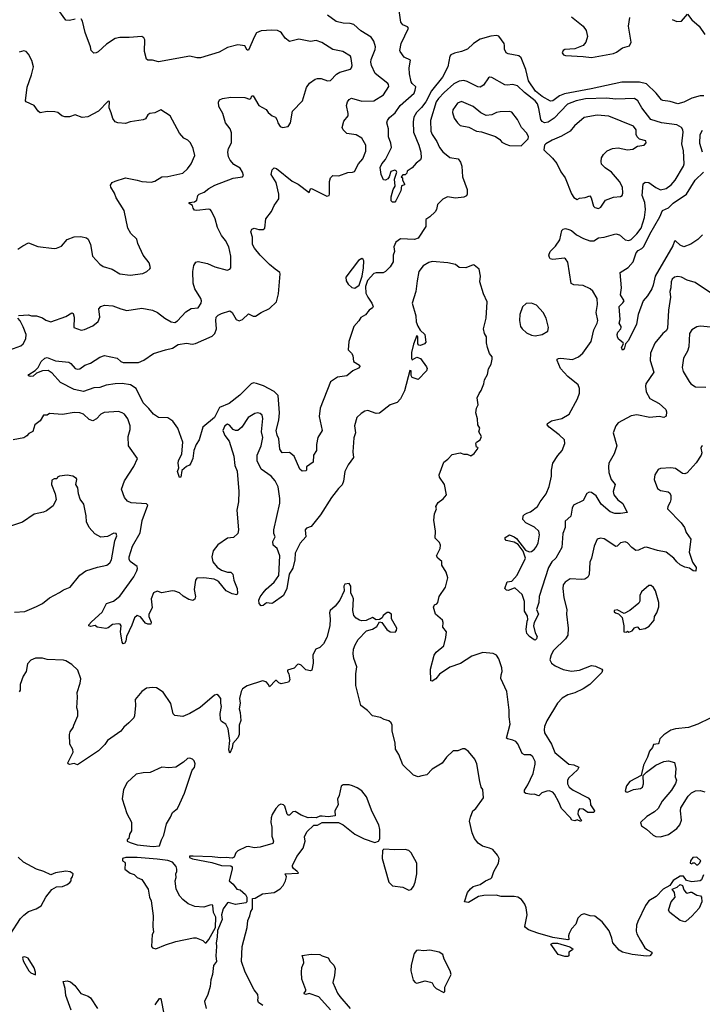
# Model space of a CAD drawing. Extents: x 2133489 to 2292442, y 756223 to 916462.
# Tile 382 of 463: x 2252340 to 2258173, y 853310 to 861727. Entities that reach past the tile are written whole.
import ezdxf

# ---------------------------------------------------------------- set-up
doc = ezdxf.new("R2010")
doc.units = 0

msp = doc.modelspace()

# ---------------------------------------------------------------- linework, layer by layer
at = {"layer": '0CON20XD'}
for points in [[(2255695, 861182), (2255685, 861197.5), (2255670, 861265), (2255668.4, 861315), (2255680.8, 861380.8), (2255626.1, 861406.1), (2255590, 861455), (2255588.8, 861465), (2255598.9, 861525), (2255662.5, 861655), (2255655, 861665.8), (2255615, 861684.2), (2255598, 861705), (2255581.2, 861825)], [(2252330.7, 859199.3), (2252414.4, 859204.4), (2252440, 859195), (2252485, 859195.5), (2252535, 859178.6), (2252565, 859159.2), (2252605, 859144.2), (2252735, 859191.2), (2252785, 859222.5), (2252796.1, 859216.1), (2252805.8, 859185), (2252803.8, 859095), (2252865, 859074), (2252895, 859079.2), (2252965, 859108.8), (2253011.7, 859148.3), (2253026, 859185), (2253016.2, 859255), (2253033.3, 859275), (2253065, 859287.1), (2253135, 859281.2), (2253205, 859254), (2253255, 859242), (2253385, 859260), (2253475, 859242.7), (2253519.2, 859225), (2253580, 859175), (2253635, 859144.4), (2253665, 859138.1), (2253688.5, 859151.5), (2253759.5, 859230.5), (2253805, 859257.5), (2253865, 859263.8), (2253890, 859305), (2253894.3, 859325), (2253889.4, 859345), (2253837.5, 859425), (2253821.5, 859475), (2253818.9, 859575), (2253827.1, 859625), (2253845, 859653.8), (2253865, 859661.2), (2253945, 859642), (2254007.5, 859615), (2254113.6, 859586.4), (2254135, 859593.3), (2254143.8, 859606.2), (2254144.4, 859705), (2254128.8, 859785), (2254100.2, 859840.2), (2254065, 859881.2), (2254030.2, 859950.2), (2254010, 860025), (2253980, 860090), (2253966.7, 860105), (2253955, 860107.1), (2253855, 860096.2), (2253835, 860100), (2253822.5, 860115), (2253818.3, 860138.3), (2253787.5, 860155), (2253787.5, 860165), (2253835, 860168.8), (2253854.2, 860185.8), (2253863.1, 860225), (2253872.5, 860235), (2253917.8, 860252.2), (2253955.5, 860284.5), (2254006.6, 860313.4), (2254165, 860372.2), (2254245, 860382.9), (2254251.9, 860395), (2254245.4, 860425), (2254225, 860459.4), (2254169.4, 860489.4), (2254138.1, 860525), (2254125.6, 860555), (2254119.2, 860595), (2254125.8, 860625), (2254149.5, 860675), (2254151.3, 860761.3), (2254138.6, 860795), (2254100, 860845), (2254076, 860925), (2254042, 860985), (2254037.7, 861022.3), (2254047.1, 861042.9), (2254072.5, 861055), (2254145, 861066.4), (2254265, 861060.9), (2254305, 861048.8), (2254315, 861052.5), (2254325, 861077.5), (2254335, 861077.5), (2254383.8, 860995), (2254445, 860960), (2254462.5, 860935), (2254497.5, 860905), (2254526.7, 860895), (2254539.5, 860869.5), (2254546, 860845), (2254565, 860813.8), (2254585, 860806.7), (2254635, 860813.3), (2254654, 860845), (2254672.5, 860945), (2254755.5, 861034.5), (2254792.4, 861147.6), (2254815.6, 861184.4), (2254865, 861220), (2254885, 861224.2), (2254915, 861226), (2254970, 861205), (2254995, 861206.2), (2255048.3, 861261.7), (2255075, 861280), (2255166.7, 861305), (2255175.8, 861315), (2255180, 861335), (2255174, 861395), (2255166.2, 861415), (2255102.5, 861455), (2255015, 861472.9), (2254921.3, 861531.3), (2254875, 861549.2), (2254825, 861542), (2254725, 861562), (2254645, 861541.2), (2254609.1, 861569.1), (2254578, 861615), (2254565, 861624), (2254544.1, 861635.9), (2254495, 861637.1), (2254405, 861630.8), (2254365, 861614), (2254345.6, 861585), (2254295, 861466.2), (2254285, 861466.7), (2254262.7, 861502.7), (2254205, 861512.5), (2254115, 861488.5), (2254045, 861450.6), (2253885, 861400), (2253855, 861400.8), (2253795, 861414.5), (2253525, 861366.7), (2253475, 861380.8), (2253435, 861382.5), (2253425, 861390), (2253405.8, 861455), (2253408.8, 861555), (2253402.3, 861572.3), (2253385, 861583.8), (2253275, 861574.3), (2253195, 861575.8), (2253155, 861567.1), (2253082.7, 861517.3), (2253011.7, 861451.7), (2252995, 861443.3), (2252975, 861442.5), (2252950, 861465), (2252946.2, 861495), (2252898.7, 861618.7), (2252875.7, 861715.7), (2252866.2, 861735)], [(2252975, 858578.9), (2252885, 858547.3), (2252805, 858564.4), (2252688.8, 858625), (2252616.7, 858706.7), (2252585, 858728.8), (2252535.7, 858724.3), (2252485, 858706), (2252455, 858680), (2252435, 858675.8), (2252420.3, 858680.3), (2252414, 858685), (2252417.5, 858695), (2252471.5, 858728.5), (2252497.5, 858755), (2252523.3, 858805), (2252556.4, 858833.6), (2252575, 858838.8), (2252645, 858810.9), (2252759.3, 858799.3), (2252777.6, 858787.6), (2252814.2, 858744.2), (2252835, 858738.8), (2252855, 858743.3), (2252896.7, 858773.3), (2252945, 858791.5), (2253025, 858842.5), (2253065, 858855.8), (2253173.2, 858833.2), (2253205, 858803.8), (2253225, 858796.2), (2253355, 858796.7), (2253402.1, 858817.9), (2253485, 858872.9), (2253585, 858905.6), (2253645, 858918.1), (2253695, 858949.4), (2253765, 858962.5), (2253815, 858954.2), (2253841.2, 858958.8), (2253985, 859020.6), (2254006.6, 859043.4), (2254022.5, 859085), (2254015.6, 859154.4), (2254020, 859185), (2254035, 859201.2), (2254065, 859215.8), (2254137.3, 859237.3), (2254154.5, 859224.5), (2254191.4, 859165), (2254215, 859152.9), (2254245, 859164.4), (2254295, 859213.8), (2254335, 859192.2), (2254355, 859192.5), (2254404.7, 859225.2), (2254475, 859258.9), (2254534.6, 859315.4), (2254551.5, 859385), (2254566.9, 859555), (2254562, 859565), (2254523.6, 859593.6), (2254473.9, 859633.9), (2254394, 859715), (2254346, 859775), (2254330, 859805), (2254329.5, 859869.5), (2254316.2, 859915), (2254325, 859936.7), (2254343.9, 859946.1), (2254385, 859934.2), (2254420, 859935), (2254435.7, 859944.3), (2254444.7, 860025), (2254492.4, 860087.6), (2254515, 860140), (2254555.5, 860194.5), (2254555.5, 860235), (2254531.9, 860335), (2254488, 860405), (2254498.8, 860445), (2254515, 860460), (2254535, 860454), (2254668, 860348), (2254720.1, 860320.1), (2254815, 860250), (2254825, 860280), (2254835, 860283.8), (2254965, 860220), (2254985, 860224.3), (2254988.5, 860235), (2254988.2, 860345), (2254996.7, 860376.7), (2255015, 860394), (2255068, 860392), (2255145, 860420), (2255185, 860422.9), (2255200.3, 860429.7), (2255236.5, 860495), (2255273.3, 860536.7), (2255297.4, 860602.6), (2255297.8, 860655), (2255265, 860715.8), (2255215, 860743.1), (2255135.5, 860755.5), (2255104.4, 860784.4), (2255096, 860805), (2255108.8, 860861.2), (2255145.8, 860905), (2255147.1, 860925), (2255131.9, 860995), (2255140, 861025), (2255156, 861045), (2255175.5, 861055.5), (2255265, 861030.6), (2255367.5, 861032.5), (2255448, 861085), (2255495.8, 861155), (2255493, 861173), (2255485, 861182), (2255378.2, 861268.2), (2255345.8, 861335), (2255340.3, 861365), (2255344.2, 861385.8), (2255376.7, 861473.3), (2255379.5, 861495), (2255367.5, 861545), (2255345, 861577.1), (2255255, 861630.8), (2255195, 861687.1), (2255165.5, 861695.5), (2255105, 861696.7), (2255045, 861712.7), (2254970, 861765)], [(2252815, 861731.2), (2252765, 861721.2), (2252735, 861723.8), (2252673.8, 861805)], [(2257055, 861751.9), (2257155, 861672.7), (2257181.8, 861635), (2257191.9, 861585), (2257177.1, 861535), (2257155, 861505.3), (2257085, 861478), (2256997.9, 861472.1), (2256983.1, 861465), (2256974.6, 861444.6), (2256988.1, 861428.1), (2257005, 861421.6), (2257155, 861411.3), (2257225, 861403.3), (2257412.9, 861437.1), (2257440.9, 861449.1), (2257492.3, 861487.7), (2257551.2, 861505), (2257565.8, 861535), (2257542, 861672), (2257553.4, 861746.6)], [(2257915, 861730), (2257955, 861710.9), (2257995.7, 861715), (2258045.9, 861775.9), (2258082.7, 861725), (2258145, 861672.9), (2258195, 861600.7)], [(2258185, 861075.6), (2258155, 861075.5), (2258085, 861057.3), (2258015, 861022.9), (2257965, 861007.5), (2257899.1, 861029.1), (2257835.6, 861035.6), (2257825, 861042), (2257779.8, 861099.8), (2257695, 861179.1), (2257635, 861193.6), (2257485, 861192.1), (2257224.8, 861135.2), (2256995, 861093), (2256952.9, 861075), (2256895, 861033.2), (2256875, 861030), (2256805, 861069.7), (2256749, 861115), (2256689.3, 861205), (2256665, 861301.8), (2256625, 861401.4), (2256605, 861417.8), (2256515, 861434.4), (2256496.2, 861445), (2256483.1, 861475), (2256482.7, 861507.3), (2256479.4, 861525), (2256435, 861585.7), (2256415, 861592.2), (2256365, 861585.4), (2256275, 861561.5), (2256217.5, 861525), (2256165.7, 861474.3), (2256115, 861454.2), (2256055, 861440), (2256025, 861425.8), (2256016, 861415), (2255997.5, 861325), (2255951.8, 861235), (2255859.6, 861120.4), (2255811.7, 861025), (2255775, 860976.8), (2255730.7, 860935), (2255709.3, 860895), (2255702.5, 860855), (2255706.2, 860765), (2255751.1, 860655), (2255766.7, 860595), (2255772, 860545), (2255765, 860530), (2255728.3, 860501.7), (2255695, 860461.2), (2255651.7, 860431.7), (2255647.5, 860415), (2255635, 860400), (2255615, 860400), (2255600, 860385), (2255610, 860375), (2255610, 860355), (2255627.5, 860325), (2255627.5, 860315), (2255603.9, 860306.1), (2255596.2, 860265), (2255555, 860177.5), (2255545, 860167.5), (2255527, 860167), (2255515, 860180), (2255514.3, 860214.3), (2255532.9, 860275), (2255549.5, 860305), (2255544.2, 860365), (2255562.5, 860425), (2255556.4, 860436.4), (2255545, 860440), (2255511.7, 860428.3), (2255498.8, 860385), (2255485, 860366.2), (2255465, 860356.7), (2255448.3, 860358.3), (2255428.8, 860405), (2255420, 860465), (2255434.2, 860495), (2255466.9, 860533.1), (2255517.1, 860635), (2255511.5, 860671.5), (2255492.8, 860725), (2255491.8, 860795), (2255478.6, 860845), (2255484.2, 860865), (2255500.2, 860889.8), (2255547.8, 860932.2), (2255592.3, 860995), (2255709.8, 861100.2), (2255720.6, 861125), (2255724, 861154), (2255695, 861182)], [(2252325.7, 859764.3), (2252366.7, 859795), (2252415, 859820), (2252495, 859789.4), (2252635, 859770), (2252655, 859773.3), (2252698.8, 859791.2), (2252745, 859848.8), (2252805, 859870.8), (2252864.1, 859874.1), (2252911.7, 859861.7), (2252925, 859850), (2252946.7, 859805), (2252963.8, 859705), (2253025, 859636), (2253055, 859617.1), (2253130, 859595), (2253195, 859556), (2253285, 859542.5), (2253392.4, 859557.6), (2253426.7, 859575), (2253453, 859597), (2253457.5, 859605), (2253447.7, 859647.7), (2253396.2, 859715), (2253348.8, 859815), (2253340.7, 859850.7), (2253289.5, 859899.5), (2253264.1, 859944.1), (2253234, 860095), (2253163.6, 860203.6), (2253149.4, 860245), (2253119.2, 860295), (2253116.2, 860313.8), (2253130, 860335), (2253155, 860348), (2253245, 860374), (2253345.4, 860355.4), (2253385, 860344.5), (2253465, 860339.2), (2253495, 860348), (2253555, 860384.3), (2253605, 860387.5), (2253735, 860414.2), (2253775, 860451.2), (2253805.8, 860495), (2253835.8, 860565), (2253823.8, 860625), (2253798.8, 860675), (2253776.1, 860696.1), (2253744.1, 860714.1), (2253705, 860756.7), (2253626.7, 860905), (2253545, 860957.5), (2253495, 860931.2), (2253452.5, 860925), (2253436.1, 860913.9), (2253415, 860880), (2253395, 860870), (2253285, 860853.3), (2253245, 860841.2), (2253180, 860845), (2253155, 860853.3), (2253135, 860882.5), (2253122.3, 860932.3), (2253103.6, 860973.6), (2253107, 861027), (2253095, 861030), (2253014.4, 860945.6), (2252922.7, 860897.3), (2252875, 860891.4), (2252815, 860914.2), (2252765, 860895.8), (2252725, 860896), (2252700, 860905), (2252665, 860934), (2252639.7, 860939.7), (2252575, 860942.9), (2252515, 860931.2), (2252498.8, 860945), (2252464, 860995), (2252396.2, 861025), (2252388.8, 861035), (2252405, 861150), (2252441.2, 861255), (2252457.5, 861325), (2252445, 861377.5), (2252415, 861433.8), (2252395, 861456.2), (2252375, 861462), (2252335, 861450)], [(2258355, 859317.1), (2258111.9, 859481.9), (2258045, 859500.6), (2257995, 859525.8), (2257965, 859532.5), (2257935, 859525.8), (2257915, 859508), (2257905.6, 859485), (2257903.6, 859435), (2257894.6, 859405), (2257901.5, 859355), (2257883.3, 859245), (2257875, 859087.5), (2257865, 859066), (2257836.2, 859043.8), (2257766.8, 858963.2), (2257730.6, 858875), (2257726.9, 858815), (2257757.5, 858715), (2257690, 858615), (2257686.6, 858593.4), (2257694.5, 858545), (2257725, 858490), (2257803.8, 858445), (2257862.5, 858395), (2257867.5, 858375), (2257863, 858337), (2257843, 858327), (2257805, 858333.8), (2257725, 858327.5), (2257615, 858348.1), (2257565, 858340.8), (2257455, 858279.4), (2257434.5, 858255), (2257410.5, 858195), (2257442.5, 858085), (2257420.6, 858015), (2257374.6, 857935.4), (2257370.5, 857905), (2257374.5, 857855), (2257394.4, 857795), (2257429.4, 857755), (2257410.5, 857695), (2257416.5, 857665), (2257451.9, 857621.9), (2257495, 857590.8), (2257530, 857515), (2257475, 857505.8), (2257425, 857506), (2257385, 857519.2), (2257307.5, 857585), (2257266, 857656), (2257225, 857684.4), (2257205, 857686.7), (2257185, 857676.9), (2257155, 857616), (2257073.4, 857576.6), (2257060.1, 857549.9), (2257048.3, 857481.7), (2257001.2, 857438.8), (2257000.8, 857385), (2256981.2, 857335), (2256971.5, 857215), (2256922.9, 857125), (2256887.3, 857092.7), (2256860, 857045), (2256779.4, 856795), (2256775.8, 856745), (2256756, 856685), (2256772.5, 856645), (2256736.7, 856575), (2256730, 856545), (2256744.2, 856485), (2256760.6, 856455), (2256755, 856434.2), (2256745, 856424), (2256735, 856426), (2256696.2, 856455), (2256675, 856480), (2256668, 856515), (2256676.2, 856583.8), (2256681.7, 856598.3), (2256678.6, 856628.6), (2256655, 856670), (2256654.2, 856754.2), (2256633.1, 856813.1), (2256575, 856866.2), (2256565, 856867.5), (2256515, 856847.1), (2256500.3, 856850.3), (2256486, 856865), (2256505, 856922.5), (2256545, 856926.7), (2256592.3, 856977.7), (2256662.1, 857125), (2256642.8, 857182.7), (2256599.3, 857239.3), (2256565, 857259.4), (2256497.5, 857275), (2256487.5, 857285), (2256489.3, 857300.7), (2256525, 857322), (2256566.7, 857305), (2256585, 857292), (2256661.7, 857191.7), (2256695, 857178.1), (2256715, 857181.8), (2256738.7, 857201.3), (2256757, 857223), (2256771, 857255), (2256783, 857323), (2256776, 857356), (2256739.6, 857389.6), (2256664.4, 857425), (2256640, 857455), (2256642, 857485), (2256652.5, 857497.5), (2256675, 857507.8), (2256705, 857520), (2256765, 857564.4), (2256787.5, 857605), (2256840, 857675), (2256863.3, 857736.7), (2256885.3, 857825), (2256885.4, 857875), (2256894.5, 857935), (2256938.1, 858001.9), (2256976.5, 858045), (2256998.9, 858105), (2256995, 858135.7), (2256949.5, 858179.5), (2256865, 858242.5), (2256848.8, 858265), (2256851.2, 858275), (2256885, 858298.6), (2256973, 858317), (2257035, 858354), (2257106.4, 858485), (2257122.9, 858535), (2257124.6, 858574.6), (2257113.5, 858605), (2257025, 858676.9), (2256960.8, 858745), (2256933.3, 858815), (2256934, 858826), (2256945, 858831.2), (2256965, 858834.2), (2257065, 858823.3), (2257115, 858844.5), (2257151.1, 858875), (2257222.8, 858975), (2257245.3, 859074.7), (2257275.9, 859134.1), (2257279.6, 859155), (2257267.3, 859225), (2257278.9, 859291.1), (2257273.5, 859343.5), (2257236.3, 859406.3), (2257216.2, 859426.2), (2257156.1, 859456.1), (2257075, 859460.6), (2257052.7, 859472.7), (2257022.9, 859655), (2257005, 859684.2), (2256995, 859687.8), (2256895, 859676.2), (2256873.9, 859683.9), (2256866.2, 859695), (2256862.9, 859715), (2256873.1, 859745), (2256917.9, 859792.1), (2256954.4, 859845), (2256974, 859925), (2256985, 859936.2), (2257005, 859942), (2257033.3, 859935), (2257055, 859924.3), (2257098.1, 859888.1), (2257157.1, 859857.1), (2257213.2, 859836.8), (2257245, 859838.1), (2257285, 859863.1), (2257335, 859866.9), (2257435, 859896.7), (2257465, 859886.9), (2257515, 859844.4), (2257545, 859840.4), (2257565, 859849.1), (2257615, 859896.7), (2257650, 859945), (2257680, 860035), (2257687.3, 860105), (2257680.8, 860165), (2257659.2, 860225), (2257668.6, 860325), (2257685, 860339.2), (2257715, 860335.7), (2257775, 860292.5), (2257817, 860273), (2257864.5, 860285.5), (2257908, 860315), (2257940, 860355), (2258012.5, 860475), (2258016.9, 860495), (2258013.1, 860605), (2257997.5, 860665), (2258008.8, 860765), (2258006.5, 860785), (2257995.3, 860805.3), (2257955, 860827.5), (2257825, 860846.2), (2257734.2, 860875), (2257657.3, 860975), (2257622.3, 861032.3), (2257595, 861054.5), (2257435, 861048), (2257355, 861056.9), (2257175, 861051.3), (2257095.6, 861034.4), (2257020, 861005), (2256907.5, 860885), (2256855, 860852.3), (2256825, 860844.4), (2256806.1, 860856.1), (2256794.2, 860874.2), (2256776.8, 860966.8), (2256765, 861008.6), (2256745.4, 861035), (2256653.9, 861103.9), (2256595, 861161.4), (2256555, 861174.4), (2256505, 861166.9), (2256485, 861170.6), (2256375, 861234), (2256355, 861236.7), (2256345, 861230), (2256302.1, 861167.9), (2256275, 861151.9), (2256255, 861154.4), (2256165, 861199.1), (2256135, 861207.1), (2256095, 861203.1), (2256050.5, 861179.5), (2255966, 861105), (2255918, 861055), (2255898.4, 861025), (2255851.5, 860865), (2255853.5, 860775), (2255864.5, 860745), (2255904.5, 860685), (2255926.5, 860635), (2255957.1, 860597.1), (2256015, 860548.1), (2256087.4, 860537.4), (2256107.9, 860507.9), (2256117.5, 860475), (2256123.3, 860385), (2256164.4, 860275), (2256164, 860235), (2256158.3, 860221.7), (2256135, 860211.2), (2256065, 860200.8), (2255995, 860214), (2255955, 860194), (2255911.3, 860148.7), (2255901.8, 860105), (2255891.1, 860085), (2255845, 860041.1), (2255810.7, 860019.3), (2255810.3, 859959.7), (2255745, 859860.8), (2255715, 859848.6), (2255595, 859854), (2255554.3, 859825.7), (2255536.2, 859785), (2255544, 859745), (2255532.5, 859715), (2255532.5, 859657.5), (2255505.8, 859614.2), (2255465.8, 859574.2), (2255445, 859563.8), (2255385, 859563.3), (2255365, 859556.2), (2255313.1, 859496.9), (2255295.5, 859445), (2255299.2, 859389.2), (2255314, 859355), (2255348, 859305), (2255361.2, 859275), (2255356.2, 859265), (2255325.8, 859244.2), (2255293.8, 859205), (2255255, 859182), (2255238.3, 859151.7), (2255195.7, 859105), (2255152, 858975), (2255147.5, 858905), (2255175, 858877.5), (2255185.9, 858855.9), (2255192.5, 858805), (2255243.3, 858775), (2255247.7, 858762.3), (2255235, 858748), (2255185.7, 858724.3), (2255135, 858681.4), (2255055, 858671.4), (2254995, 858630), (2254907.1, 858405), (2254898.1, 858335), (2254925.6, 858215), (2254888.6, 858155), (2254875.6, 858095), (2254875.8, 858045), (2254850, 858005), (2254848.8, 857945), (2254791.2, 857905), (2254790, 857875), (2254785, 857870), (2254755, 857866.7), (2254733.8, 857883.8), (2254684.3, 857995), (2254645, 858028), (2254584.5, 858024.5), (2254563.3, 858055), (2254554.4, 858145), (2254540, 858175), (2254531.1, 858215), (2254553.4, 858305), (2254560.4, 858365), (2254548.2, 858515), (2254515, 858548.8), (2254425, 858597.1), (2254365, 858617.6), (2254338.4, 858621.6), (2254318.9, 858615), (2254221.3, 858518.7), (2254131.1, 858445), (2254048, 858412), (2254004.7, 858325), (2253905.6, 858245), (2253874.3, 858135.7), (2253849.2, 858095), (2253829.2, 858045), (2253818.6, 857975), (2253802, 857935), (2253790.5, 857919.5), (2253765, 857907.5), (2253725.9, 857874.1), (2253716.7, 857815), (2253705, 857812.5), (2253690, 857865), (2253700, 857895), (2253694.3, 857935), (2253697.1, 857955), (2253725.6, 858015), (2253735.3, 858115), (2253691.5, 858235), (2253647.5, 858295), (2253605, 858324.5), (2253527.2, 858327.2), (2253485, 858353.5), (2253444.6, 858404.6), (2253395, 858451.1), (2253335, 858574.3), (2253285.8, 858605.8), (2253216.1, 858616.1), (2253156.9, 858613.1), (2253078, 858602), (2253025, 858583.5), (2252975, 858578.9)], [(2256625, 860650), (2256685, 860707.5), (2256688.8, 860725), (2256675, 860756.7), (2256627, 860807), (2256593.8, 860875), (2256545, 860936.2), (2256525, 860941.2), (2256445, 860940), (2256415, 860933.8), (2256375, 860913.8), (2256325, 860907.1), (2256280.4, 860930.4), (2256213.8, 860985), (2256115, 861027.5), (2256081.2, 861015), (2256042.6, 860957.4), (2256037.5, 860935), (2256052.5, 860885), (2256080, 860845), (2256105, 860824.2), (2256177.3, 860807.3), (2256245, 860773.3), (2256285, 860770), (2256405, 860730), (2256443, 860703), (2256460.7, 860680.7), (2256495, 860662.5), (2256525, 860652.5), (2256625, 860650)], [(2257285, 860114.2), (2257305, 860124.2), (2257346.2, 860183.8), (2257415, 860210.8), (2257475, 860216.2), (2257488, 860225), (2257494.3, 860245), (2257490, 860295), (2257465.5, 860345), (2257397.1, 860425), (2257341.7, 860461.7), (2257311.7, 860491.7), (2257308, 860515), (2257312.5, 860545), (2257328, 860575), (2257361.2, 860605), (2257405.9, 860625.9), (2257455, 860632), (2257535, 860615.8), (2257578.8, 860621.2), (2257620, 860645), (2257676.1, 860653.9), (2257692.5, 860675), (2257691.7, 860691.7), (2257635, 860706.2), (2257615.7, 860725.7), (2257607.5, 860745), (2257608.1, 860785), (2257585, 860816.9), (2257375, 860901.4), (2257275, 860911.4), (2257165, 860890.6), (2257081.1, 860818.9), (2257043.8, 860775), (2256969.1, 860730.9), (2256891.5, 860698.5), (2256835, 860666.2), (2256823.8, 860655), (2256820, 860615), (2256894, 860544), (2256928.8, 860498.8), (2256965, 860426), (2257002.5, 860375), (2257055, 860240), (2257075, 860208), (2257105, 860191.2), (2257125, 860201.2), (2257173.3, 860206.7), (2257211.7, 860221.7), (2257222.5, 860205), (2257242.7, 860132.7), (2257255, 860122.9), (2257285, 860114.2)], [(2258176.1, 860595), (2258152.4, 860667.6), (2258154.7, 860745.3), (2258176.1, 860783.9)], [(2258175, 859887.1), (2258135, 859849.4), (2258075, 859808), (2258015, 859786.7), (2257985, 859798.8), (2257945, 859837.5), (2257935, 859832.5), (2257922.5, 859795), (2257769.2, 859535), (2257753.6, 859456.4), (2257741.4, 859425), (2257705, 859366), (2257668.1, 859325), (2257623.6, 859206.4), (2257611.4, 859125), (2257543.8, 858985), (2257517.5, 858955), (2257505, 858910), (2257491.7, 858901.7), (2257482.5, 858925), (2257500, 858955), (2257497.5, 858965), (2257457.5, 858995), (2257447.5, 859015), (2257446.7, 859035), (2257450, 859055), (2257477.5, 859085), (2257480, 859095), (2257480, 859105), (2257463, 859133), (2257471.2, 859165), (2257461.9, 859275), (2257495, 859306), (2257504.3, 859325), (2257474.5, 859374.5), (2257484, 859435), (2257470, 859565), (2257540.2, 859609.8), (2257581.7, 859658.3), (2257608.1, 859735), (2257625, 859754.4), (2257657.6, 859772.4), (2257672.1, 859787.9), (2257725, 859894.4), (2257809, 860041), (2257832.6, 860097.4), (2257885, 860119.8), (2257925, 860157.8), (2258038.2, 860235), (2258113.4, 860356.6), (2258182.7, 860425)], [(2257264.4, 856095.6), (2257212.5, 856045), (2257153.7, 856006.3), (2257085, 855972.5), (2257025.4, 855954.6), (2256975, 855927.5), (2256935, 855884), (2256845, 855732), (2256825.6, 855685), (2256821.1, 855655), (2256825, 855631.2), (2256884, 855535), (2256912.9, 855462.9), (2257032.4, 855362.4), (2257075.7, 855355.7), (2257117, 855337), (2257106.2, 855315), (2257032, 855245), (2257022.5, 855225), (2257022, 855195), (2257036.6, 855166.6), (2257069.3, 855139.3), (2257198.8, 855075), (2257216, 855055), (2257218.8, 855015), (2257252.5, 854965), (2257245, 854950), (2257195, 854950), (2257155, 854977.5), (2257125, 854980), (2257113.3, 854965), (2257110, 854935), (2257131.7, 854891.7), (2257140, 854885), (2257135, 854872.5), (2257105, 854887.5), (2257085, 854877.5), (2257057.5, 854885), (2257047.5, 854905), (2256970, 854985), (2256948.3, 855038.3), (2256911.2, 855105), (2256895, 855123.3), (2256865, 855133.3), (2256845, 855132.5), (2256801.7, 855118.3), (2256775, 855092.5), (2256736.4, 855106.4), (2256715, 855102.5), (2256665, 855112.5), (2256655, 855120), (2256655, 855140), (2256683.3, 855185), (2256727.1, 855282.9), (2256745, 855362.5), (2256744.6, 855385), (2256725.4, 855425), (2256705, 855441.9), (2256653.1, 855443.1), (2256632.9, 855452.9), (2256595.7, 855535.7), (2256580, 855555), (2256555, 855567.5), (2256508, 855578), (2256501.2, 855585), (2256531.8, 855705), (2256522.3, 855767.7), (2256523.9, 855823.9), (2256501.4, 855985), (2256452, 856095), (2256453.5, 856125), (2256462.7, 856155), (2256458.9, 856185), (2256435, 856263.3), (2256415, 856293.3), (2256385, 856310), (2256297, 856317), (2256205, 856286.2), (2256105.5, 856224.5), (2256015, 856191.4), (2255927.6, 856132.4), (2255895, 856092), (2255865, 856073.3), (2255852.5, 856075), (2255851.2, 856175), (2255881.2, 856295), (2255898.8, 856321.2), (2255965, 856373.3), (2255982, 856445), (2255986.2, 856495), (2255956.7, 856535), (2255958, 856575), (2255952, 856595), (2255894.4, 856644.4), (2255875.8, 856705), (2255883.8, 856725), (2255905, 856734), (2255913.8, 856745), (2255924.3, 856795.7), (2255980, 856875), (2255998, 856955), (2255983.3, 857005), (2255947.5, 857065), (2255947.5, 857095), (2255913.4, 857123.4), (2255901.2, 857145), (2255932.5, 857205), (2255936.7, 857235), (2255928.3, 857258.3), (2255890, 857295), (2255893.3, 857355), (2255878.3, 857448.3), (2255885.9, 857504.1), (2255902.5, 857545), (2255897.5, 857565), (2255915, 857600), (2255959.5, 857630.5), (2255987.5, 857665), (2255970, 857755), (2255928.8, 857815), (2255926, 857835), (2255964.5, 857945.5), (2255998.9, 857971.1), (2256035, 858010), (2256105, 858023.3), (2256135, 858013.3), (2256165, 858012.5), (2256195, 857997.5), (2256225, 858017.5), (2256257, 858063), (2256255, 858070), (2256243, 858073), (2256237.5, 858105), (2256242.5, 858115), (2256274.4, 858135.6), (2256286.2, 858165), (2256263.8, 858205), (2256271.2, 858235), (2256256, 858265), (2256251.2, 858315), (2256237.5, 858365), (2256243, 858407), (2256256.7, 858435), (2256250, 858495), (2256265, 858532.5), (2256283.6, 858556.4), (2256306.4, 858613.6), (2256312, 858648), (2256336.2, 858693.8), (2256346.7, 858743.3), (2256367.7, 858782.3), (2256378.8, 858825), (2256376.7, 858845), (2256353.9, 858873.9), (2256336.7, 858925), (2256328.8, 858965), (2256330, 859015), (2256312, 859045), (2256303.8, 859085), (2256327.1, 859175), (2256335.8, 859315.8), (2256303.3, 859385), (2256273.3, 859486.7), (2256277.5, 859535), (2256267.5, 859595), (2256225, 859630), (2256215, 859632.5), (2256153, 859607), (2256095, 859607.5), (2256063.3, 859633.3), (2255997.7, 859647.7), (2255865, 859658.9), (2255835, 859652.9), (2255786.8, 859623.2), (2255751.4, 859575), (2255735.5, 859494.5), (2255726.4, 859403.6), (2255694.2, 859305), (2255725.5, 859195.5), (2255729.4, 859145), (2255743.3, 859106.7), (2255762.3, 859072.3), (2255803.3, 859035), (2255809.3, 858970.7), (2255800, 858955), (2255765, 858943.3), (2255750, 858945), (2255743.3, 858955), (2255742.5, 859015), (2255733.6, 859026.4), (2255703.9, 858953.9), (2255687, 858883), (2255687.5, 858835), (2255695, 858820), (2255735, 858842.5), (2255765, 858830), (2255815, 858760), (2255822.5, 858745), (2255817.5, 858725), (2255745, 858651.2), (2255695, 858667.5), (2255686.7, 858685), (2255686.7, 858725), (2255675, 858727.5), (2255627.1, 858555), (2255594, 858485), (2255565, 858453.8), (2255505, 858433.3), (2255415, 858364), (2255385, 858362), (2255314.1, 858385.9), (2255290.5, 858379.5), (2255259.5, 858360.5), (2255220, 858325), (2255200, 858255), (2255210, 858195), (2255196.8, 858153.2), (2255186, 858034), (2255191.9, 857985), (2255148, 857922), (2255117.8, 857865), (2255107.6, 857782.4), (2255095, 857750), (2255065, 857720), (2255005, 857641.1), (2254910.8, 857495), (2254830.3, 857395), (2254791.1, 857378.9), (2254780, 857365), (2254785, 857306.7), (2254737.6, 857252.4), (2254695, 857166.2), (2254691.3, 857108.7), (2254675, 857037.5), (2254642.7, 856987.3), (2254622, 856865), (2254595.4, 856804.6), (2254505, 856741.2), (2254495, 856736.7), (2254448.3, 856741.7), (2254420.7, 856719.3), (2254405, 856716.7), (2254386.2, 856735), (2254384, 856765), (2254395, 856792.5), (2254422, 856828), (2254445, 856860), (2254515, 856920), (2254554.4, 856975), (2254561.8, 857145), (2254540.8, 857205), (2254506.1, 857236.1), (2254503.8, 857265), (2254523.3, 857305), (2254511.2, 857335), (2254512.9, 857365), (2254563.2, 857595), (2254563.8, 857633.8), (2254547.5, 857735), (2254522, 857785), (2254488, 857825), (2254404.7, 857884.7), (2254368.1, 857955), (2254370.9, 858005), (2254404.6, 858085), (2254417.8, 858155), (2254405.8, 858205), (2254418, 858318), (2254411.4, 858345), (2254395, 858361.4), (2254375, 858366.9), (2254349.8, 858360.2), (2254293.9, 858326.1), (2254237.5, 858245), (2254205, 858215.6), (2254185, 858214.3), (2254165, 858222.5), (2254132.2, 858262.2), (2254115, 858269.5), (2254092.7, 858255), (2254075.6, 858215), (2254092.2, 858172.2), (2254129.2, 858125), (2254171.4, 857995), (2254178.8, 857915), (2254198.3, 857868.3), (2254212.9, 857695), (2254208.6, 857605), (2254195.6, 857535), (2254208.8, 857365), (2254203.3, 857335), (2254168.3, 857301.7), (2254115, 857293.8), (2254033, 857237), (2253993.9, 857186.1), (2253980.9, 857135), (2253991.5, 857091.5), (2254027.7, 857047.7), (2254065, 857020), (2254115, 857003.8), (2254145, 857003.3), (2254161.7, 856988.3), (2254170, 856935), (2254200, 856865), (2254202.5, 856825), (2254195, 856810), (2254155, 856817.5), (2254105, 856843.8), (2254041.7, 856921.7), (2254025, 856933.3), (2254003.3, 856943.3), (2253915, 856956.7), (2253855, 856952.5), (2253842.5, 856935), (2253830, 856855), (2253843.3, 856795), (2253836.1, 856773.9), (2253819.3, 856760.7), (2253785, 856770), (2253737.7, 856797.7), (2253707, 856827), (2253665, 856842), (2253643.9, 856843.9), (2253555, 856826.7), (2253515, 856842.5), (2253485, 856827.5), (2253462.5, 856775), (2253471.7, 856698.3), (2253443.3, 856645), (2253443.3, 856625), (2253463, 856577), (2253461.7, 856558.3), (2253435, 856560), (2253415, 856568.8), (2253371.7, 856621.7), (2253345, 856632.5), (2253320, 856615), (2253299.1, 856550.9), (2253252, 856455), (2253246.5, 856413.5), (2253236.6, 856393.4), (2253225, 856391.2), (2253217.1, 856405), (2253205, 856476.7), (2253201.9, 856495), (2253208.8, 856545), (2253198.3, 856558.3), (2253183, 856563), (2253132.3, 856557.7), (2253095, 856528.8), (2253075, 856522.5), (2253003.6, 856533.6), (2252985, 856547.5), (2252945, 856539.2), (2252930, 856545), (2252931.2, 856555), (2252955, 856580), (2253045, 856663.3), (2253082.5, 856735), (2253142.9, 856757.1), (2253195, 856798), (2253316.5, 856963.5), (2253341.9, 857015), (2253348, 857035), (2253342.7, 857052.7), (2253283.1, 857095), (2253275.6, 857115), (2253276.7, 857135), (2253303.3, 857225), (2253369.9, 857340.1), (2253388, 857445), (2253435.8, 857575.8), (2253425, 857588), (2253293.8, 857596.2), (2253262.1, 857612.1), (2253235, 857643.3), (2253210.8, 857715), (2253236.9, 857785), (2253315, 857906.7), (2253346.2, 857975), (2253268.8, 858085), (2253268, 858165), (2253284.3, 858225), (2253285.7, 858255), (2253264.2, 858315), (2253235, 858353.8), (2253216.6, 858366.6), (2253185, 858378), (2253062.1, 858367.9), (2253034.4, 858355.6), (2252996.2, 858315), (2252965, 858298.8), (2252935, 858310), (2252885, 858354.2), (2252855, 858365.6), (2252805, 858367.8), (2252705, 858351.5), (2252595, 858360), (2252575, 858346.7), (2252542.5, 858345), (2252515, 858296.7), (2252470, 858265), (2252452.5, 858207.5), (2252419.7, 858190.3), (2252401.2, 858168.8), (2252375, 858152), (2252285, 858136)], [(2255205, 859432.9), (2255240.9, 859459.1), (2255267.1, 859535), (2255279.1, 859605), (2255280, 859665), (2255275, 859678), (2255265, 859684.3), (2255235, 859669.2), (2255126, 859525), (2255129.2, 859495), (2255148, 859465), (2255177.9, 859437.9), (2255205, 859432.9)], [(2256745, 859024.3), (2256805, 859035.6), (2256853.8, 859065), (2256860, 859095), (2256840, 859175), (2256812.9, 859225), (2256755, 859286.9), (2256715, 859302.9), (2256667.7, 859302.3), (2256637.9, 859272.1), (2256613.4, 859206.6), (2256610, 859155), (2256619.2, 859105), (2256633, 859083), (2256671.3, 859051.3), (2256715, 859029.2), (2256745, 859024.3)], [(2252255, 858904.3), (2252350.3, 858939.7), (2252371.2, 858955), (2252392.1, 858997.9), (2252396.7, 859035), (2252368.8, 859101.2), (2252343.2, 859153.2), (2252323.3, 859175)], [(2258245, 859098.8), (2258154.1, 859105.9), (2258127.3, 859102.7), (2258085, 859076.2), (2258064.5, 859045.5), (2258058.7, 858931.3), (2258046.8, 858893.2), (2258011.4, 858835), (2258000, 858755), (2258009.7, 858719.7), (2258060, 858635), (2258075, 858613.3), (2258115, 858587.5), (2258203.9, 858586.1)], [(2258175, 858083.3), (2258165, 858077.5), (2258160, 858065), (2258168.1, 858025), (2258163.3, 858005), (2258121.2, 857938.8), (2258045, 857854.2), (2258025, 857845.8), (2258005, 857848.6), (2257945, 857890), (2257905, 857897.1), (2257815, 857891.2), (2257795, 857882.5), (2257768, 857835), (2257762.9, 857795), (2257788.8, 857718.8), (2257815, 857702), (2257881.4, 857691.4), (2257893.3, 857683.3), (2257903.2, 857663.2), (2257904.4, 857625), (2257898.5, 857601.5), (2257877.5, 857565), (2257876.7, 857545), (2257992.5, 857425), (2258020.8, 857385), (2258035, 857343.3), (2258076, 857285), (2258060, 857175), (2258088.3, 857088.3), (2258120, 857045), (2258116.7, 857013.3), (2258095, 857016.7), (2258065, 857037.5), (2258025, 857046.2), (2257985, 857067.1), (2257955, 857091.4), (2257929.1, 857125), (2257865, 857175.9), (2257789.3, 857189.3), (2257695, 857217.8), (2257675, 857214.3), (2257628.9, 857191.1), (2257605, 857190), (2257570.8, 857215), (2257535, 857254.2), (2257515, 857264), (2257475, 857256.2), (2257445, 857226.7), (2257435, 857223.8), (2257335, 857289.2), (2257304.3, 857295.7), (2257274.6, 857285.4), (2257248.1, 857225), (2257225.8, 857125), (2257210.8, 857089.2), (2257205.9, 856984.1), (2257195, 856960), (2257170, 856945), (2257145, 856940), (2257043.1, 856946.9), (2257000.7, 856919.3), (2256985, 856896.7), (2256981.5, 856865), (2256988.9, 856785), (2257016.9, 856685), (2257012.2, 856645), (2257025.8, 856525), (2257024.4, 856465), (2257005, 856434.2), (2256901.5, 856335), (2256881.8, 856298.2), (2256870.3, 856255), (2256885, 856225.6), (2256915, 856204.4), (2256985, 856171.9), (2257055, 856158.6), (2257125, 856166.7), (2257225, 856205.4), (2257260.8, 856200.8), (2257315, 856176.2), (2257321.2, 856165), (2257313.3, 856145), (2257264.4, 856095.6)], [(2252295, 856661.1), (2252385, 856668.2), (2252485, 856709.2), (2252533.8, 856736.2), (2252595, 856785.5), (2252681.1, 856828.9), (2252715, 856852.9), (2252773, 856877), (2252855, 856977.5), (2252905, 857015.8), (2253005, 857047.5), (2253085.4, 857064.6), (2253109.2, 857085), (2253125, 857110), (2253152.5, 857272.5), (2253170, 857315), (2253163.6, 857333.6), (2253145, 857336.7), (2253089.7, 857310.3), (2253034.4, 857304.4), (2252981.2, 857331.2), (2252935, 857386.7), (2252912, 857435), (2252908.8, 857485), (2252888, 857585), (2252858.3, 857628.3), (2252842, 857675), (2252836.2, 857725), (2252820, 857755), (2252830, 857795), (2252826.7, 857805), (2252795, 857826.2), (2252745, 857833.8), (2252680, 857825), (2252662.5, 857815), (2252658.3, 857801.7), (2252635, 857802.5), (2252615, 857790), (2252612, 857755), (2252644, 857675), (2252652, 857625), (2252625, 857570), (2252570.5, 857529.5), (2252545, 857518), (2252465, 857499.2), (2252365, 857431.2), (2252262.3, 857397.7)], [(2258184.1, 854415.9), (2258166, 854375), (2258155, 854366.2), (2258085, 854356.2), (2258039.3, 854369.3), (2258012.5, 854405), (2257985, 854404.2), (2257923.3, 854366.7), (2257895.8, 854324.2), (2257838.9, 854295), (2257778.8, 854231.2), (2257716.8, 854193.2), (2257688, 854155), (2257621.3, 854018.7), (2257611.4, 853985), (2257609.2, 853935), (2257613.5, 853913.5), (2257643.9, 853853.9), (2257683.3, 853793.3), (2257704.2, 853774.2), (2257742.5, 853755), (2257742.5, 853745), (2257725.6, 853724.4), (2257695, 853722.2), (2257574.6, 853735.4), (2257491.2, 853755), (2257461.5, 853771.5), (2257408, 853835), (2257401.2, 853875), (2257377.9, 853937.9), (2257318, 854015), (2257255, 854063.8), (2257215, 854066.7), (2257163, 854083), (2257137.5, 854075), (2257110, 854045), (2257091.2, 853995), (2257056.2, 853955), (2257036.2, 853915), (2257030, 853895), (2257032.5, 853865), (2257025, 853860), (2256895, 853880.8), (2256767.6, 853917.6), (2256687, 853947), (2256661.2, 853965), (2256656.7, 853975), (2256676.2, 854075), (2256668, 854135), (2256655.7, 854165.7), (2256628.8, 854205), (2256597.5, 854225), (2256565, 854232), (2256455, 854232.5), (2256412.7, 854242.7), (2256305, 854239.5), (2256259.8, 854230.2), (2256175, 854179.2), (2256140, 854185), (2256167.5, 854265), (2256192, 854298), (2256215, 854317.5), (2256276.1, 854333.9), (2256320, 854365), (2256365, 854383.8), (2256373.8, 854395), (2256391.2, 854445), (2256430.8, 854515), (2256437.1, 854555), (2256422.9, 854585), (2256381.9, 854631.9), (2256355, 854645.6), (2256295, 854661.2), (2256258.3, 854688.3), (2256227.7, 854727.7), (2256206.9, 854776.9), (2256184.3, 854874.3), (2256191.7, 854908.3), (2256211.2, 854965), (2256238.6, 854985), (2256303.3, 855075), (2256296.7, 855145), (2256283.8, 855165), (2256272.5, 855215), (2256247.8, 855365), (2256229.2, 855405), (2256175, 855470), (2256145, 855492.5), (2256125, 855493.3), (2256085, 855476.7), (2256045, 855476.7), (2255987, 855423), (2255949.3, 855370.7), (2255865, 855318.8), (2255818.7, 855271.3), (2255777.1, 855262.9), (2255745, 855255.6), (2255705, 855268.9), (2255615, 855356.7), (2255578.6, 855445), (2255552, 855492), (2255547.5, 855545), (2255521.9, 855645), (2255522.2, 855695), (2255515, 855716.2), (2255495, 855734.3), (2255454.2, 855744.2), (2255422.3, 855762.3), (2255355.8, 855775.8), (2255312.8, 855822.8), (2255256, 855865), (2255213.1, 856035), (2255212, 856135), (2255220, 856195), (2255195.8, 856265), (2255190, 856305), (2255194, 856345), (2255206.1, 856383.9), (2255231.7, 856428.3), (2255305, 856502.5), (2255355, 856516.7), (2255391.7, 856538.3), (2255415, 856580), (2255435, 856572.5), (2255476.2, 856515), (2255505, 856494.2), (2255547.7, 856492.3), (2255561.2, 856505), (2255564, 856525), (2255518.6, 856605), (2255516.2, 856645), (2255495, 856660), (2255481.7, 856658.3), (2255447, 856633), (2255436.4, 856613.6), (2255415, 856600), (2255385, 856597.5), (2255355, 856616.2), (2255300.5, 856589.5), (2255265, 856588), (2255242.7, 856592.7), (2255215, 856610), (2255196.7, 856635), (2255186.2, 856675), (2255191.2, 856775), (2255185, 856800), (2255170, 856825), (2255171.2, 856885), (2255155, 856906.7), (2255119.3, 856900.7), (2255110, 856885), (2255112.5, 856845), (2255076.1, 856763.9), (2255035.7, 856714.3), (2254993.3, 856675), (2254986.7, 856655), (2254994.1, 856604.1), (2254990.8, 856545), (2254965.5, 856444.5), (2254935, 856391.2), (2254905, 856361.2), (2254872, 856345), (2254845, 856297.5), (2254848.8, 856225), (2254836.7, 856165), (2254825, 856161.2), (2254785, 856168.6), (2254745, 856208), (2254725, 856216.7), (2254715, 856213.8), (2254685, 856183.3), (2254630, 856165), (2254627.5, 856155), (2254640, 856135), (2254648.8, 856085), (2254636.6, 856063.4), (2254575, 856050.6), (2254555, 856059.2), (2254535, 856078.8), (2254525, 856079.2), (2254475, 856022.5), (2254466, 856045), (2254446, 856066), (2254415, 856074.5), (2254285, 856032), (2254245, 856006.2), (2254232.9, 855985), (2254219.2, 855925), (2254222.9, 855885), (2254214.4, 855835), (2254224.3, 855805), (2254230, 855735), (2254216.7, 855695), (2254216.2, 855615), (2254203.6, 855586.4), (2254160.6, 855539.4), (2254157, 855503), (2254135, 855457.5), (2254126.2, 855485), (2254136, 855565), (2254120.6, 855665), (2254101.2, 855705), (2254065, 855726.7), (2254056.2, 855745), (2254054.3, 855795.7), (2254065.7, 855855.7), (2254058, 855885), (2254058, 855925), (2254039.5, 855949.5), (2254025, 855957.5), (2254005, 855953.3), (2253883.1, 855846.9), (2253794.5, 855795.5), (2253735, 855770), (2253665, 855778.8), (2253652.7, 855792.7), (2253631.3, 855881.3), (2253565, 855978), (2253510, 856015), (2253475, 856018.8), (2253425, 856013.3), (2253385, 855983.8), (2253326, 855915), (2253330, 855865), (2253321.2, 855775), (2253315, 855760), (2253273.3, 855715), (2253230, 855680), (2253203.9, 855646.1), (2253090, 855565), (2253069.1, 855530.9), (2253013.4, 855476.6), (2252835, 855356.7), (2252805, 855367.5), (2252765, 855360), (2252754.2, 855364.2), (2252752.7, 855372.7), (2252798, 855465), (2252795, 855487.5), (2252770, 855535), (2252766, 855615), (2252772.1, 855637.9), (2252797.5, 855675), (2252803.3, 855695), (2252835.8, 855775), (2252837.5, 855815), (2252830, 855845), (2252835.6, 855935), (2252831.1, 855975), (2252856.9, 856055), (2252861.7, 856091.7), (2252836.4, 856165), (2252785.2, 856215.2), (2252735.4, 856245.4), (2252715, 856251.1), (2252575, 856256.5), (2252535, 856270), (2252475, 856267.8), (2252435, 856251.2), (2252408.3, 856221.7), (2252394.4, 856155.6), (2252368.6, 856115), (2252343.8, 856045), (2252343.3, 855995), (2252335, 855980)], [(2257545, 856492.5), (2257575, 856502.5), (2257595, 856527.5), (2257613.9, 856536.1), (2257623, 856533), (2257635, 856513.3), (2257685, 856523.3), (2257717.7, 856542.3), (2257762.5, 856595), (2257763.8, 856625), (2257783.9, 856656.1), (2257802.3, 856707.7), (2257802.5, 856745), (2257772.5, 856845), (2257755, 856873.3), (2257735, 856888.8), (2257715, 856888.8), (2257654, 856835), (2257639.2, 856805), (2257639.2, 856755), (2257632.1, 856737.9), (2257553.2, 856676.8), (2257505, 856650), (2257445, 856682.5), (2257420, 856675), (2257420, 856665), (2257430, 856655), (2257457, 856647), (2257487, 856617), (2257502.5, 856545), (2257502.5, 856495), (2257525, 856492.5), (2257535, 856500), (2257545, 856492.5)], [(2258345, 855808), (2258135, 855704.4), (2258055, 855675.8), (2257945, 855664.2), (2257905, 855654), (2257845, 855613.3), (2257810.7, 855579.3), (2257802.5, 855545), (2257795, 855537.5), (2257755, 855530), (2257747.5, 855505), (2257722.5, 855475), (2257705, 855422.5), (2257672, 855355), (2257650, 855265), (2257555, 855213.3), (2257525, 855177.5), (2257513.3, 855135), (2257520, 855125), (2257535, 855122.5), (2257585, 855146.2), (2257645, 855154.4), (2257661.2, 855165), (2257671.2, 855195), (2257667.5, 855265), (2257695.8, 855294.2), (2257777.3, 855352.7), (2257845, 855386.2), (2257885, 855390), (2257936, 855376), (2257946, 855325), (2257941.2, 855255), (2257952.5, 855225), (2257945, 855196.7), (2257910, 855140), (2257830, 855045), (2257795, 854984), (2257764, 854955), (2257698, 854915), (2257643.8, 854865), (2257654.5, 854834.5), (2257696.7, 854806.7), (2257754.6, 854754.6), (2257775, 854744.4), (2257815, 854741.5), (2257885, 854762.7), (2257955, 854811.9), (2257981.5, 854845), (2257995.5, 854885), (2257985.6, 854965), (2257990.9, 854989.1), (2258052.2, 855087.8), (2258082, 855118), (2258114.5, 855135.5), (2258155, 855138.6), (2258195.5, 855125.5)], [(2253481.9, 854658.1), (2253535, 854663.8), (2253551.2, 854715), (2253572, 854755), (2253596.1, 854853.9), (2253629.5, 854910.5), (2253645, 854950), (2253687.5, 854985), (2253710, 855025), (2253748.8, 855115), (2253815, 855310), (2253833.3, 855335), (2253838.8, 855365), (2253830.7, 855390.7), (2253816.1, 855406.1), (2253795, 855412.5), (2253775, 855410), (2253740.7, 855379.3), (2253675, 855336.7), (2253615, 855330), (2253553.9, 855336.1), (2253455, 855290.8), (2253395, 855288.6), (2253335, 855276), (2253260, 855205), (2253227.5, 855145), (2253216.7, 855065), (2253255, 854940), (2253296.4, 854866.4), (2253296.4, 854793.6), (2253280, 854765), (2253271.7, 854728.3), (2253260, 854715), (2253260, 854705), (2253284.3, 854694.3), (2253345, 854672.9), (2253481.9, 854658.1)], [(2254418.7, 853298.7), (2254380, 853325), (2254373.8, 853343.8), (2254378.8, 853365), (2254373.9, 853393.9), (2254345, 853432.5), (2254266.2, 853585), (2254236, 853675), (2254242.5, 853805), (2254284.2, 853965.8), (2254290, 854025), (2254308, 854065), (2254316.1, 854103.9), (2254330, 854125), (2254330, 854215), (2254351.7, 854218.3), (2254415.7, 854254.3), (2254515, 854264.2), (2254565, 854298), (2254592, 854325), (2254612.5, 854365), (2254618.8, 854398.8), (2254610, 854425), (2254720, 854430), (2254722.5, 854435), (2254712.5, 854445), (2254679.5, 854469.5), (2254670, 854485), (2254672.5, 854495), (2254707.7, 854572.3), (2254761.2, 854645), (2254780, 854705), (2254775, 854740), (2254793.3, 854785), (2254855, 854840), (2254885, 854842.5), (2254925, 854862.5), (2255065, 854863.3), (2255104.1, 854844.1), (2255204.5, 854764.5), (2255285, 854724), (2255375, 854693.8), (2255406.4, 854703.6), (2255416.7, 854725), (2255416.7, 854805), (2255410, 854845), (2255353.3, 854955), (2255303.9, 855083.9), (2255262.5, 855135), (2255225, 855160), (2255185, 855176.7), (2255156.1, 855186.1), (2255105, 855186.7), (2255086.4, 855173.6), (2255070, 855095), (2255057, 855063), (2255062.5, 855015), (2255032.5, 854965), (2255035, 854920), (2254975, 854912.5), (2254925, 854918.8), (2254905, 854916.7), (2254875, 854902.5), (2254835, 854907.5), (2254805, 854902.5), (2254745, 854927.5), (2254695, 854958.8), (2254674.3, 854955.7), (2254645, 854927.5), (2254635, 854927.5), (2254626.4, 854936.4), (2254605, 855002.5), (2254593.6, 855013.6), (2254570.7, 855019.3), (2254555, 855012.5), (2254530, 854985), (2254498.3, 854931.7), (2254490, 854905), (2254486.7, 854865), (2254496.2, 854825), (2254493.6, 854746.4), (2254508.8, 854705), (2254502.5, 854685), (2254395, 854654.2), (2254345, 854646.2), (2254295, 854658.8), (2254275, 854656.7), (2254205, 854622.9), (2254188.1, 854605), (2254172.7, 854567.3), (2254155, 854559.2), (2254105, 854564.2), (2254055, 854560.6), (2253985, 854570), (2253822.5, 854577.5), (2253790, 854575), (2253790, 854565), (2253816.7, 854553.3), (2253981.7, 854521.7), (2254065, 854496.7), (2254145, 854494), (2254155.8, 854485), (2254157.1, 854465), (2254130, 854365), (2254165, 854336.7), (2254195, 854293.3), (2254225, 854287.5), (2254269.3, 854249.3), (2254282.5, 854225), (2254280, 854185), (2254271.7, 854178.3), (2254185, 854163.8), (2254125, 854180), (2254115, 854177.5), (2254078.2, 854125), (2254065.6, 854075), (2254071.5, 854035), (2254030.2, 853939.8), (2254028.8, 853885), (2254018.9, 853835), (2254023.3, 853805), (2254016.9, 853725), (2254023.1, 853675), (2253995, 853640), (2253988.9, 853565), (2253972.6, 853517.4), (2253966.9, 853463.1), (2253947.2, 853392.8), (2253920.3, 853335), (2253932.4, 853275)], [(2255665, 854284.2), (2255685, 854292.5), (2255705, 854317.5), (2255719.2, 854355), (2255732.5, 854425), (2255733.8, 854515), (2255686.7, 854605), (2255665, 854623.3), (2255635, 854633.3), (2255545, 854630), (2255453, 854637), (2255440, 854625), (2255436.4, 854556.4), (2255493.3, 854355), (2255525, 854323.8), (2255615, 854311.9), (2255665, 854284.2)], [(2252260, 853905), (2252346.4, 854043.6), (2252375, 854072.5), (2252415, 854102.5), (2252480, 854125), (2252525, 854152.5), (2252563.3, 854225), (2252615, 854292.5), (2252655, 854312.5), (2252705, 854317.5), (2252746.1, 854333.9), (2252769.3, 854350.7), (2252780, 854365), (2252780, 854385), (2252791.7, 854398.3), (2252797.5, 854425), (2252771.7, 854441.7), (2252735, 854447.5), (2252647, 854433), (2252605, 854417.5), (2252546.4, 854446.4), (2252483.9, 854463.9), (2252373.6, 854523.6), (2252327, 854567)], [(2253505, 853783.3), (2253585, 853818), (2253675, 853845.8), (2253825, 853878.8), (2253847.3, 853877.3), (2253904.2, 853854.2), (2253925, 853836.2), (2253935, 853836.2), (2253957.4, 853862.6), (2254013.1, 853966.9), (2254015.7, 854055.7), (2253996, 854095), (2253990, 854155), (2253985, 854160), (2253965, 854156.7), (2253915, 854141.2), (2253835.7, 854145.7), (2253779.1, 854169.1), (2253734, 854205), (2253708, 854235), (2253676.7, 854295), (2253670, 854365), (2253676.2, 854395), (2253673.3, 854425), (2253682.5, 854445), (2253682.5, 854465), (2253677, 854487), (2253646, 854526), (2253605, 854538.1), (2253515, 854550), (2253343.4, 854563.4), (2253246.1, 854563.9), (2253220, 854555), (2253220, 854535), (2253240, 854525), (2253242.5, 854515), (2253237.5, 854465), (2253285, 854430), (2253318.3, 854418.3), (2253343.9, 854393.9), (2253385, 854377.5), (2253436.7, 854295), (2253450, 854225), (2253463.3, 854195), (2253480, 854065), (2253477.5, 853975), (2253482.5, 853925), (2253472.5, 853905), (2253467.5, 853805), (2253475, 853792.5), (2253505, 853783.3)], [(2258135, 854502.5), (2258150, 854515), (2258160, 854535), (2258125, 854566.7), (2258092.5, 854565), (2258072.5, 854535), (2258070, 854515), (2258085, 854510), (2258091.7, 854518.3), (2258105, 854520), (2258123, 854503), (2258135, 854502.5)], [(2258024.2, 854015.8), (2257983.1, 854025), (2257896.7, 854095), (2257883.3, 854115), (2257907.5, 854185), (2257940, 854225), (2257936, 854265), (2257916.7, 854295), (2257958.3, 854311.7), (2257985, 854332.5), (2258002.5, 854325), (2258015, 854287.5), (2258035, 854263.3), (2258045, 854258.8), (2258071.4, 854268.6), (2258085, 854267.1), (2258125, 854241.9), (2258156.4, 854236.4), (2258165.4, 854225), (2258169.6, 854185), (2258145, 854131.4), (2258085, 854063.5), (2258035, 854021.4), (2258024.2, 854015.8)], [(2256997, 853717), (2256942.5, 853735), (2256880, 853825), (2256896.7, 853833.3), (2256935, 853832), (2257040.5, 853800.5), (2257067.5, 853785), (2257062.5, 853775), (2257032.5, 853755), (2257032.5, 853725), (2257025, 853717.5), (2256997, 853717)], [(2254995, 853261.4), (2254895, 853372.2), (2254815, 853401.9), (2254785, 853394.4), (2254775, 853397.5), (2254772.5, 853405), (2254786, 853424), (2254786, 853434), (2254752.2, 853525), (2254746.9, 853585), (2254751.1, 853625), (2254768.8, 853665), (2254765, 853690), (2254755, 853726.7), (2254831.7, 853738.3), (2254906.1, 853736.1), (2254925, 853723.3), (2254975, 853706.2), (2254994.2, 853674.2), (2255023.3, 853645), (2255036.8, 853616.8), (2255031.5, 853555), (2255016.2, 853495), (2255056, 853405), (2255075, 853375.4), (2255165, 853273.1)], [(2255965, 853410), (2255971.7, 853418.3), (2255972.5, 853455), (2256026, 853565), (2256018.1, 853595), (2255968.6, 853695), (2255956, 853735), (2255925.5, 853755.5), (2255845, 853773.5), (2255795, 853767.5), (2255746.4, 853773.6), (2255731.7, 853768.3), (2255710, 853745), (2255686.7, 853645), (2255683.8, 853595), (2255702.5, 853515), (2255720, 853495), (2255735, 853490.8), (2255805, 853509.2), (2255850, 853500), (2255865, 853493.3), (2255878.8, 853465), (2255898.8, 853445), (2255965, 853410)], [(2252475, 853562.5), (2252476.2, 853585), (2252465, 853622.5), (2252413.3, 853705), (2252385, 853716.2), (2252367, 853713), (2252363.3, 853705), (2252374, 853675), (2252418, 853595), (2252435, 853578.8), (2252475, 853562.5)], [(2252735.5, 853385.5), (2252727.8, 853445), (2252711.2, 853505), (2252745, 853509.5), (2252775, 853500.5), (2252811.2, 853471.2), (2252862.7, 853402.7), (2252925, 853379.4), (2252944.2, 853365), (2253005, 853272.5)], [(2252778.9, 853258.9), (2252735.5, 853385.5)], [(2253498.1, 853305), (2253535, 853360), (2253545, 853360), (2253573.5, 853215)]]:
    msp.add_lwpolyline(points, dxfattribs=at)

doc.saveas('drawing.dxf')
